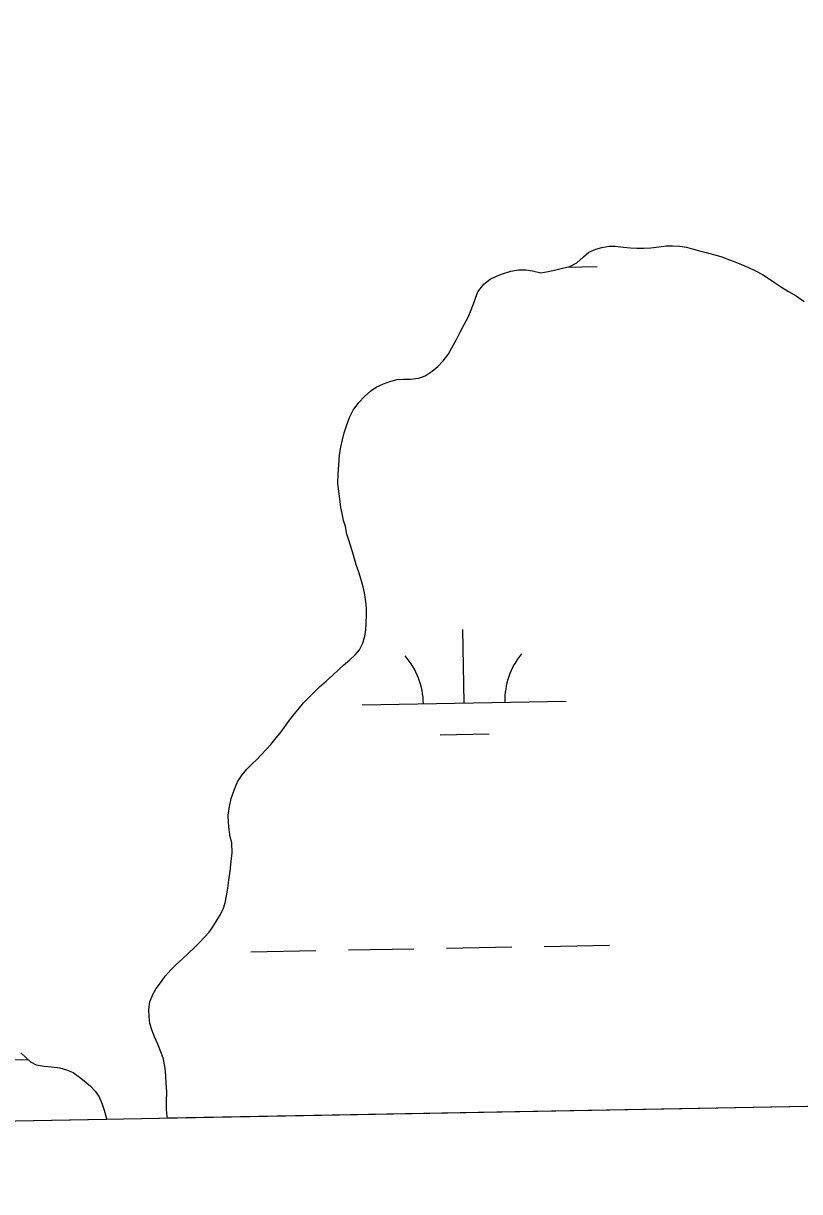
# Model space of a CAD drawing. Extents: x 3925854 to 3964121, y 224593 to 250589.
# Drawn here: x 3932021 to 3932401, y 230028 to 230600 of the extents above; entities that cross this region are included whole.
import ezdxf

# ---------------------------------------------------------------- set-up
doc = ezdxf.new("R2010")
doc.units = 0
doc.layers.add('V-GRID-FRAM', color=7, linetype='Continuous')
doc.layers.add('V-WETL-SWMP', color=7, linetype='Continuous')

msp = doc.modelspace()

# ---------------------------------------------------------------- linework, layer by layer
at = {"layer": 'V-GRID-FRAM'}
msp.add_lwpolyline([(3929791.517, 248207.597), (3961703.892, 248787.859), (3962042.387, 230608.264), (3930114.146, 230027.713), (3929791.517, 248207.597)], dxfattribs=at)
at = {"layer": 'V-WETL-SWMP'}
for p, q in [((3932295.236, 230485.862), (3932297.938, 230488.122)), ((3932297.938, 230488.122), (3932301.248, 230489.598)), ((3932301.248, 230489.598), (3932304.296, 230490.464)), ((3932304.296, 230490.464), (3932307.866, 230491.156)), ((3932307.866, 230491.156), (3932311.001, 230491.152)), ((3932311.001, 230491.152), (3932314.918, 230490.711)), ((3932314.918, 230490.711), (3932318.313, 230490.359)), ((3932318.313, 230490.359), (3932321.446, 230490.093)), ((3932321.446, 230490.093), (3932324.842, 230490.176)), ((3932324.842, 230490.176), (3932328.237, 230490.345)), ((3932328.237, 230490.345), (3932332.156, 230490.863)), ((3932332.156, 230490.863), (3932335.726, 230491.293)), ((3932335.726, 230491.293), (3932338.947, 230491.289)), ((3932338.947, 230491.289), (3932342.516, 230491.11)), ((3932342.516, 230491.11), (3932345.737, 230490.584)), ((3932345.737, 230490.584), (3932349.218, 230489.621)), ((3932349.218, 230489.621), (3932352.177, 230488.921)), ((3932352.177, 230488.921), (3932355.484, 230488.046)), ((3932355.484, 230488.046), (3932359.052, 230487.084)), ((3932359.052, 230487.084), (3932362.62, 230486.034)), ((3932285.565, 230480.477), (3932288.613, 230481.257)), ((3932287.001, 230480.845), (3932301.999, 230481.117)), ((3932288.613, 230481.257), (3932291.924, 230482.993)), ((3932291.924, 230482.993), (3932295.236, 230485.862)), ((3932362.62, 230486.034), (3932365.579, 230484.986)), ((3932365.579, 230484.986), (3932368.711, 230483.763)), ((3932368.711, 230483.763), (3932372.801, 230482.19)), ((3932372.801, 230482.19), (3932376.107, 230480.706)), ((3932249.515, 230474.953), (3932252.564, 230476.516)), ((3932252.564, 230476.516), (3932255.526, 230477.644)), ((3932255.526, 230477.644), (3932259.706, 230478.857)), ((3932259.706, 230478.857), (3932263.451, 230479.548)), ((3932263.451, 230479.548), (3932267.02, 230479.544)), ((3932267.02, 230479.544), (3932270.328, 230479.017)), ((3932270.328, 230479.017), (3932274.331, 230478.141)), ((3932274.331, 230478.141), (3932277.989, 230478.746)), ((3932277.989, 230478.746), (3932281.733, 230479.524)), ((3932281.733, 230479.524), (3932285.565, 230480.477)), ((3932376.107, 230480.706), (3932379.674, 230479.047)), ((3932379.674, 230479.047), (3932382.98, 230477.214)), ((3932382.98, 230477.214), (3932385.764, 230475.47)), ((3932385.764, 230475.47), (3932388.982, 230473.376)), ((3932243.413, 230468.78), (3932246.465, 230472.519)), ((3932246.465, 230472.519), (3932249.515, 230474.953)), ((3932388.982, 230473.376), (3932392.287, 230471.021)), ((3932392.287, 230471.021), (3932395.854, 230468.927)), ((3932241.316, 230462.862), (3932242.364, 230465.734)), ((3932242.364, 230465.734), (3932243.413, 230468.78)), ((3932395.854, 230468.927), (3932399.595, 230466.745)), ((3932399.595, 230466.745), (3932403.509, 230464.041)), ((3932238.783, 230456.336), (3932240.18, 230459.904)), ((3932240.18, 230459.904), (3932241.316, 230462.862)), ((3932234.855, 230449.028), (3932236.775, 230452.682)), ((3932236.775, 230452.682), (3932238.783, 230456.336)), ((3932232.935, 230445.374), (3932234.855, 230449.028)), ((3932228.834, 230438.067), (3932230.666, 230441.286)), ((3932230.666, 230441.286), (3932232.935, 230445.374)), ((3932226.479, 230434.936), (3932228.834, 230438.067)), ((3932217.589, 230427.547), (3932221.075, 230429.893)), ((3932221.075, 230429.893), (3932223.863, 230432.153)), ((3932223.863, 230432.153), (3932226.479, 230434.936)), ((3932197.125, 230423.744), (3932200.783, 230424.958)), ((3932200.783, 230424.958), (3932203.919, 230425.824)), ((3932203.919, 230425.824), (3932207.053, 230425.994)), ((3932207.053, 230425.994), (3932210.187, 230425.99)), ((3932210.187, 230425.99), (3932214.454, 230426.507)), ((3932214.454, 230426.507), (3932217.589, 230427.547)), ((3932187.801, 230417.401), (3932191.026, 230420.27)), ((3932191.026, 230420.27), (3932193.553, 230422.007)), ((3932193.553, 230422.007), (3932197.125, 230423.744)), ((3932182.308, 230410.705), (3932185.012, 230414.444)), ((3932185.012, 230414.444), (3932187.801, 230417.401)), ((3932178.99, 230403.048), (3932180.562, 230407.137)), ((3932180.562, 230407.137), (3932182.308, 230410.705)), ((3932177.94, 230399.654), (3932178.99, 230403.048)), ((3932176.277, 230392.691), (3932177.065, 230396.173)), ((3932177.065, 230396.173), (3932177.94, 230399.654)), ((3932175.663, 230388.861), (3932176.277, 230392.691)), ((3932174.954, 230379.547), (3932175.221, 230383.813)), ((3932175.221, 230383.813), (3932175.663, 230388.861)), ((3932174.861, 230374.933), (3932174.954, 230379.547)), ((3932175.291, 230370.928), (3932174.861, 230374.933)), ((3932175.721, 230367.271), (3932175.291, 230370.928)), ((3932176.238, 230363.004), (3932175.721, 230367.271)), ((3932176.843, 230360.043), (3932176.238, 230363.004)), ((3932177.535, 230356.647), (3932176.843, 230360.043)), ((3932178.489, 230353.686), (3932177.535, 230356.647)), ((3932179.268, 230350.028), (3932178.489, 230353.686)), ((3932180.135, 230347.067), (3932179.268, 230350.028)), ((3932181.088, 230343.932), (3932180.135, 230347.067)), ((3932182.475, 230339.664), (3932181.088, 230343.932)), ((3932183.862, 230334.961), (3932182.475, 230339.664)), ((3932185.076, 230331.303), (3932183.862, 230334.961)), ((3932186.203, 230327.558), (3932185.076, 230331.303)), ((3932187.156, 230324.161), (3932186.203, 230327.558)), ((3932187.936, 230321.2), (3932187.156, 230324.161)), ((3932188.54, 230317.02), (3932187.936, 230321.2)), ((3932188.797, 230313.712), (3932188.54, 230317.02)), ((3932188.7, 230306.573), (3932188.792, 230310.404)), ((3932188.792, 230310.404), (3932188.797, 230313.712)), ((3932188.521, 230303.004), (3932188.7, 230306.573)), ((3932187.033, 230296.476), (3932187.995, 230300.045)), ((3932187.995, 230300.045), (3932188.521, 230303.004)), ((3932236.72, 230267.291), (3932236.065, 230303.285)), ((3932183.282, 230290.823), (3932185.374, 230293.344)), ((3932185.374, 230293.344), (3932187.033, 230296.476)), ((3932177.616, 230285.781), (3932180.667, 230288.388)), ((3932180.667, 230288.388), (3932183.282, 230290.823)), ((3932169.161, 230278.13), (3932172.299, 230280.912)), ((3932172.299, 230280.912), (3932175.175, 230283.52)), ((3932175.175, 230283.52), (3932177.616, 230285.781)), ((3932162.972, 230272.306), (3932165.849, 230275.088)), ((3932165.849, 230275.088), (3932169.161, 230278.13)), ((3932158.178, 230267.437), (3932160.444, 230269.784)), ((3932160.444, 230269.784), (3932162.972, 230272.306)), ((3932153.556, 230261.871), (3932155.998, 230264.915)), ((3932155.998, 230264.915), (3932158.178, 230267.437)), ((3932186.728, 230266.382), (3932286.712, 230268.2)), ((3932148.585, 230255.348), (3932150.591, 230258.131)), ((3932150.591, 230258.131), (3932153.556, 230261.871)), ((3932144.574, 230250.13), (3932146.492, 230252.478)), ((3932146.492, 230252.478), (3932148.585, 230255.348)), ((3932225.002, 230251.644), (3932248.998, 230252.081)), ((3932139.778, 230244.564), (3932141.871, 230246.912)), ((3932141.871, 230246.912), (3932144.574, 230250.13)), ((3932134.896, 230239.434), (3932137.163, 230241.782)), ((3932137.163, 230241.782), (3932139.778, 230244.564)), ((3932130.102, 230234.826), (3932132.717, 230237.348)), ((3932132.717, 230237.348), (3932134.896, 230239.434)), ((3932125.653, 230228.651), (3932127.834, 230232.044)), ((3932127.834, 230232.044), (3932130.102, 230234.826)), ((3932122.421, 230220.472), (3932123.907, 230224.475)), ((3932123.907, 230224.475), (3932125.653, 230228.651)), ((3932121.633, 230216.555), (3932122.421, 230220.472)), ((3932121.018, 230212.203), (3932121.633, 230216.555)), ((3932121.187, 230208.72), (3932121.018, 230212.203)), ((3932121.531, 230205.151), (3932121.187, 230208.72)), ((3932122.048, 230201.667), (3932121.531, 230205.151)), ((3932122.741, 230198.619), (3932122.048, 230201.667)), ((3932122.909, 230193.744), (3932122.741, 230198.619)), ((3932122.026, 230184.865), (3932122.555, 230189.478)), ((3932122.555, 230189.478), (3932122.909, 230193.744)), ((3932121.411, 230180.426), (3932122.026, 230184.865)), ((3932120.796, 230176.509), (3932121.411, 230180.426)), ((3932119.481, 230169.198), (3932120.269, 230172.679)), ((3932120.269, 230172.679), (3932120.796, 230176.509)), ((3932116.948, 230163.107), (3932118.519, 230166.152)), ((3932118.519, 230166.152), (3932119.481, 230169.198)), ((3932115.203, 230160.062), (3932116.948, 230163.107)), ((3932109.534, 230152.67), (3932111.714, 230154.93)), ((3932111.714, 230154.93), (3932113.545, 230157.453)), ((3932113.545, 230157.453), (3932115.203, 230160.062)), ((3932104.478, 230147.366), (3932106.657, 230149.539)), ((3932106.657, 230149.539), (3932109.534, 230152.67)), ((3932098.551, 230141.889), (3932101.514, 230144.584)), ((3932101.514, 230144.584), (3932104.478, 230147.366)), ((3932132.076, 230145.298), (3932164.071, 230145.879)), ((3932180.068, 230146.17), (3932212.063, 230146.752)), ((3932228.061, 230147.043), (3932260.055, 230147.625)), ((3932276.053, 230147.915), (3932308.047, 230148.497)), ((3932093.146, 230136.585), (3932095.587, 230139.107)), ((3932095.587, 230139.107), (3932098.551, 230141.889)), ((3932088.263, 230130.759), (3932090.095, 230133.281)), ((3932090.095, 230133.281), (3932093.146, 230136.585)), ((3932084.076, 230124.322), (3932085.734, 230127.28)), ((3932085.734, 230127.28), (3932088.263, 230130.759)), ((3932082.064, 230116.924), (3932082.678, 230120.754)), ((3932082.678, 230120.754), (3932084.076, 230124.322)), ((3932082.32, 230113.355), (3932082.064, 230116.924)), ((3932082.664, 230110.133), (3932082.32, 230113.355)), ((3932083.531, 230107.085), (3932082.664, 230110.133)), ((3932084.919, 230103.514), (3932083.531, 230107.085)), ((3932086.481, 230100.029), (3932084.919, 230103.514)), ((3932088.043, 230096.283), (3932086.481, 230100.029)), ((3931928.441, 230090.844), (3932022.849, 230092.561)), ((3932019.353, 230095.765), (3932021.614, 230093.672)), ((3932021.614, 230093.672), (3932024.135, 230091.405)), ((3932089.171, 230093.322), (3932088.043, 230096.283)), ((3932090.122, 230088.271), (3932089.171, 230093.322)), ((3932024.135, 230091.405), (3932026.919, 230089.922)), ((3932026.919, 230089.922), (3932030.749, 230089.133)), ((3932030.749, 230089.133), (3932034.405, 230088.954)), ((3932034.405, 230088.954), (3932038.409, 230088.427)), ((3932038.409, 230088.427), (3932041.803, 230087.377)), ((3932041.803, 230087.377), (3932044.936, 230086.067)), ((3932044.936, 230086.067), (3932048.154, 230083.887)), ((3932090.378, 230084.527), (3932090.122, 230088.271)), ((3932048.154, 230083.887), (3932051.285, 230081.445)), ((3932051.285, 230081.445), (3932053.546, 230079.439)), ((3932090.635, 230080.958), (3932090.378, 230084.527)), ((3932090.978, 230076.691), (3932090.635, 230080.958)), ((3932053.546, 230079.439), (3932055.719, 230076.999)), ((3932055.719, 230076.999), (3932057.718, 230074.123)), ((3932090.797, 230071.816), (3932090.978, 230076.691)), ((3932057.718, 230074.123), (3932059.28, 230070.552)), ((3932059.28, 230070.552), (3932060.234, 230067.591)), ((3932090.792, 230067.899), (3932090.797, 230071.816)), ((3932666.804, 230074.128), (3932091.2, 230063.662)), ((3932061.461, 230063.121), (3930950.965, 230042.929)), ((3932060.234, 230067.591), (3932061.1, 230064.716)), ((3932061.1, 230064.716), (3932061.461, 230063.121)), ((3932091.049, 230064.764), (3932090.792, 230067.899)), ((3932091.2, 230063.662), (3932091.049, 230064.764))]:
    msp.add_line(p, q, dxfattribs=at)
for centre, start, end in [((3932181.477, 230266.762), 0.26988, 41.81354), ((3932291.945, 230268.77), 140.26988, 181.81353)]:
    msp.add_arc(centre, 35.246, start, end, dxfattribs=at)

doc.saveas('drawing.dxf')
